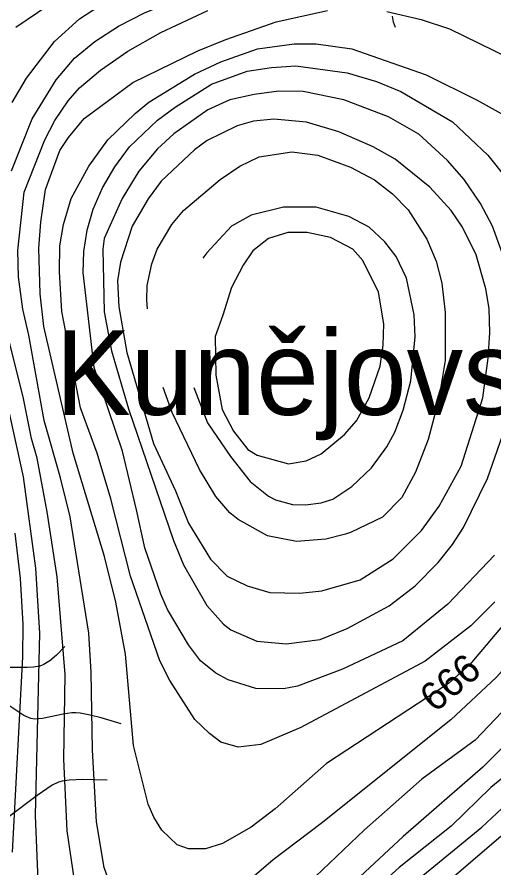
# Model space of a CAD drawing. Extents: x -709584 to -702006, y -1161789 to -1157496.
# Drawn here: x -708051.5 to -707881.9, y -1160948.3 to -1160645.8 of the extents above; entities that cross this region are included whole.
import ezdxf

# ---------------------------------------------------------------- set-up
doc = ezdxf.new("R2010")
doc.units = 0
for name, color, linetype in [('105_místní názvy', 7, 'Continuous'), ('120_vrstevnice hlavní', 7, 'Continuous'), ('121_vrstevnice hlavní_popis', 7, 'Continuous'), ('122_vrstevnice základní', 7, 'Continuous'), ('411_akumulovaný odtok', 7, 'Continuous')]:
    doc.layers.add(name, color=color, linetype=linetype)

msp = doc.modelspace()

# ---------------------------------------------------------------- linework, layer by layer
at = {"layer": '120_vrstevnice hlavní'}
for points in [[(-708053.2, -1160676.16), (-708048.14, -1160667.48), (-708038.16, -1160654.46), (-708029.33, -1160646.36), (-708017.76, -1160638.84)], [(-707776.28, -1160640.65), (-707770.99, -1160650.68), (-707762.42, -1160676.36), (-707760.58, -1160686.28), (-707759.14, -1160704.8), (-707759.43, -1160718.68), (-707762.75, -1160741.83), (-707765.07, -1160751.08), (-707770.71, -1160764.97), (-707775.48, -1160774.23), (-707785.46, -1160788.4), (-707818.01, -1160828.47), (-707848.09, -1160870.7), (-707860.1, -1160885.75), (-707868.49, -1160895.15), (-707885.85, -1160912.36), (-707914.2, -1160937.1), (-707934.59, -1160956.04)], [(-707881.8, -1160837), (-707898.29, -1160854.5), (-707914.34, -1160867.52), (-707935.77, -1160877.55), (-707951.81, -1160883.58), (-707956.72, -1160884.59), (-707966.56, -1160884.45), (-707976.39, -1160881.41), (-707980.88, -1160878.95), (-707986.23, -1160874.61), (-707990.57, -1160868.97), (-707997.95, -1160856.39), (-708000.41, -1160850.89), (-708006.05, -1160834.4), (-708009.08, -1160820.95), (-708014, -1160800.12), (-708024.13, -1160770.32), (-708028.03, -1160736.62), (-708027.74, -1160729.1), (-708026.59, -1160721.58), (-708024.42, -1160714.05), (-708021.09, -1160706.53), (-708016.75, -1160699.01), (-708011.54, -1160691.92), (-708001.56, -1160682.38), (-707995.34, -1160677.75), (-707982.33, -1160669.65), (-707969.74, -1160665.02), (-707961.06, -1160663.72), (-707952.38, -1160663.14), (-707934.16, -1160665.6)], [(-707934.16, -1160665.6), (-707923.74, -1160668.64), (-707915, -1160672.28), (-707896.7, -1160682.96), (-707884.11, -1160694.82), (-707877.6, -1160703.06)], [(-707971.14, -1160734), (-707975.28, -1160741.91), (-707978.29, -1160751.69), (-707981.07, -1160759.36), (-707980.88, -1160773.07), (-707978.56, -1160785.22), (-707974.51, -1160793.03), (-707969.45, -1160799.54), (-707966.12, -1160801.56), (-707954.99, -1160804.6), (-707948.68, -1160803.5), (-707943.42, -1160800.99), (-707935.03, -1160794.19), (-707930.83, -1160789.27), (-707926.35, -1160781.17), (-707922.44, -1160769.89), (-707921.29, -1160762.37), (-707921.14, -1160754.84), (-707923.02, -1160743.56), (-707928.52, -1160732.28), (-707932.13, -1160728.23), (-707940.09, -1160724.18), (-707948.33, -1160722.3), (-707955.28, -1160722.3), (-707962.08, -1160724.5), (-707967.63, -1160728.91), (-707971.14, -1160734)], [(-708043.94, -1160952.72), (-708044.96, -1160929.57), (-708043.37, -1160864.77), (-708044.81, -1160841.63), (-708049.15, -1160809.23), (-708059.42, -1160763.38)]]:
    msp.add_lwpolyline(points, dxfattribs=at)
at = {"layer": '122_vrstevnice základní'}
for points in [[(-708053.49, -1160700.46), (-708046.11, -1160681.94), (-708037.58, -1160668.06), (-708031.07, -1160660.39), (-708023.84, -1160654.46), (-708015.45, -1160648.97), (-708005.9, -1160644.19), (-707952.67, -1160622.93), (-707940.38, -1160617), (-707932.71, -1160614.54), (-707924.9, -1160612.95), (-707909.28, -1160611.65), (-707899.44, -1160611.65), (-707876.01, -1160613.82), (-707847.66, -1160618.16)], [(-707803.69, -1160636.24), (-707792.98, -1160647.37), (-707786.77, -1160656.2), (-707784.02, -1160661.4), (-707779.68, -1160671.82), (-707775.05, -1160690.04), (-707773.6, -1160700.46), (-707773.02, -1160713.48), (-707773.31, -1160721.29), (-707775.05, -1160736.91), (-707777.8, -1160747.32), (-707783.58, -1160760.34), (-707790.96, -1160773.36), (-707797.61, -1160783.77), (-707830.16, -1160830.06), (-707869.79, -1160883), (-707888.59, -1160902.81), (-707907.54, -1160916.7), (-707927.94, -1160934.64), (-707950.36, -1160956.04)], [(-707676.33, -1160635.6), (-707683.63, -1160667.48), (-707688.19, -1160680.65), (-707698.39, -1160710.87), (-707707.5, -1160733.44), (-707712.71, -1160743.85), (-707723.41, -1160759.91), (-707730.93, -1160768.88), (-707736.43, -1160774.52), (-707770.28, -1160805.61), (-707804.56, -1160843.51), (-707826.4, -1160870.13), (-707849.46, -1160902.98), (-707861.06, -1160918.39), (-707861.98, -1160919.3), (-707879.48, -1160937.1), (-707910.87, -1160964)], [(-708051.9, -1160649.4), (-708036.57, -1160638.84)], [(-707907.25, -1160950.98), (-707886.28, -1160933.77), (-707872.05, -1160920.44), (-707855.67, -1160901.6), (-707841.3, -1160881.78), (-707815.69, -1160848.14), (-707795.73, -1160824.71), (-707781.7, -1160806.77), (-707762.9, -1160785.94), (-707740.77, -1160757.45), (-707735.71, -1160749.35), (-707729.63, -1160737.2), (-707719.94, -1160712.9), (-707714.44, -1160694.67), (-707709.81, -1160676.45), (-707709.24, -1160668.35), (-707707.65, -1160658.22), (-707706.2, -1160640)], [(-708032.66, -1160823.41), (-708035.99, -1160809.52), (-708041.84, -1160789.14), (-708047.27, -1160758.89), (-708049.44, -1160749.64), (-708051.03, -1160738.07), (-708051.18, -1160728.81), (-708049.01, -1160707.98), (-708041.63, -1160689.47), (-708038.01, -1160682.52), (-708033.38, -1160675.58), (-708029.33, -1160670.95), (-708021.81, -1160664.59), (-708012.12, -1160657.93), (-708000.41, -1160651.28), (-707983.63, -1160643.47)], [(-708020.37, -1160837.58), (-708031.5, -1160800.84), (-708041.92, -1160755.71), (-708043.22, -1160744.14), (-708043.8, -1160727.94), (-708043.08, -1160718.68), (-708041.34, -1160707.11), (-708036.28, -1160693.23), (-708033.24, -1160688.6), (-708027.6, -1160681.8), (-708010.39, -1160669.07), (-707987.24, -1160657.79), (-707977.26, -1160653.74), (-707959.33, -1160647.52), (-707941.1, -1160643.47)], [(-707845.93, -1160641.73), (-707835.8, -1160646.22), (-707823.65, -1160653.16), (-707814.68, -1160659.96), (-707806.15, -1160670.08), (-707798.77, -1160681.65), (-707793.42, -1160693.23), (-707789.66, -1160707.11), (-707788.21, -1160716.37), (-707787.63, -1160725.63), (-707789.08, -1160739.51), (-707792.84, -1160753.4), (-707796.89, -1160762.66), (-707806.58, -1160779.29), (-707817.58, -1160795.49), (-707841.44, -1160827.89), (-707860.39, -1160855.23), (-707871.67, -1160869.84), (-707881.07, -1160880.4), (-707897.27, -1160895.58), (-707943.42, -1160932.47), (-707960.48, -1160945.34), (-707981.31, -1160963.28)], [(-707919.98, -1160643.76), (-707907.83, -1160646.65), (-707897.71, -1160649.98), (-707860.68, -1160668.06)], [(-708022.97, -1160800.84), (-708028.9, -1160784.64), (-708035.54, -1160750.49), (-708036.42, -1160736.33), (-708036.28, -1160727.07), (-708034.98, -1160719.55), (-708032.23, -1160710.29), (-708026.01, -1160698.72), (-708019.21, -1160689.47), (-708009.52, -1160680.06), (-708004.6, -1160676.01), (-707988.4, -1160666.03), (-707979, -1160661.69), (-707965.98, -1160657.06), (-707952.96, -1160655.33), (-707945.15, -1160655.33), (-707932.42, -1160657.06), (-707906.1, -1160666.32), (-707887.87, -1160675.29), (-707875.14, -1160682.38)], [(-707877.02, -1160735.17), (-707882.52, -1160720.13), (-707886.71, -1160712.03), (-707892.5, -1160703.5), (-707898.43, -1160696.7), (-707908.7, -1160687.44), (-707919.4, -1160681.22), (-707935.32, -1160675.15), (-707949.78, -1160672.25), (-707958.46, -1160672.11), (-707967.14, -1160673.27), (-707975.82, -1160675.15), (-707983.63, -1160678.76), (-707995.78, -1160687.29), (-708001.56, -1160692.65), (-708008.22, -1160700.6), (-708014.15, -1160710.29), (-708020.51, -1160724.47), (-708020.94, -1160728.23), (-708020.51, -1160750.51)], [(-708000.26, -1160704.07), (-708004.89, -1160710.44), (-708010.61, -1160720.16), (-708014.73, -1160732.86), (-708015.74, -1160739.51), (-708015.3, -1160748.77), (-708012.41, -1160764.97), (-708003.01, -1160797.37), (-707995.2, -1160814.15), (-707990.57, -1160825.72), (-707982.76, -1160838.45), (-707976.83, -1160844.52), (-707969.74, -1160848), (-707961.64, -1160850.31), (-707950.94, -1160850.6), (-707943.13, -1160849.73), (-707929.53, -1160845.82), (-707917.81, -1160838.3), (-707907.69, -1160828.32), (-707901.47, -1160819.65), (-707893.66, -1160805.47), (-707885.85, -1160781.17), (-707883.97, -1160766.99), (-707883.39, -1160758.03), (-707883.68, -1160749.35), (-707884.83, -1160742.41), (-707888.31, -1160730.26), (-707893.08, -1160720.42), (-707897.13, -1160714.49), (-707904.8, -1160706.24), (-707917.09, -1160696.26), (-707924.9, -1160691.92), (-707937.05, -1160686.57), (-707948.62, -1160683.1), (-707960.19, -1160682.09), (-707967.43, -1160682.81), (-707973.21, -1160684.4), (-707983.92, -1160689.61), (-707988.4, -1160692.94), (-708000.26, -1160704.07)], [(-708005.14, -1160749.47), (-708005.32, -1160746.46), (-708005.18, -1160741.25), (-708003.59, -1160733.44), (-708001.71, -1160728.23), (-707996.5, -1160719.55), (-707992.31, -1160714.49), (-707979.29, -1160703.5), (-707972.34, -1160698.72), (-707965.4, -1160695.4), (-707953.83, -1160693.66), (-707944.57, -1160694.82), (-707933, -1160699.16), (-707924.47, -1160703.64), (-707917.96, -1160708.56), (-707912.46, -1160714.34), (-707905.81, -1160724.76), (-707902.48, -1160732.57), (-707900.46, -1160740.38), (-707899.3, -1160750.79), (-707899.34, -1160767.85), (-707901.61, -1160782.04), (-707905.37, -1160795.92), (-707909.86, -1160807.5), (-707914.75, -1160816.51), (-707921.56, -1160823.6), (-707932.9, -1160828.99), (-707934.74, -1160829.62), (-707941.68, -1160831.36), (-707952.09, -1160832.23), (-707962.51, -1160830.2), (-707972.92, -1160824.42), (-707975.82, -1160821.96), (-707980.88, -1160816.17), (-707986.66, -1160806.63), (-707996.35, -1160786.38), (-707999.6, -1160777.48)], [(-707988.63, -1160777.44), (-707983.8, -1160790.02), (-707975.67, -1160802), (-707968.58, -1160810.82), (-707962.07, -1160816.03), (-707959.62, -1160817.33), (-707953.54, -1160819.07), (-707948.91, -1160819.21), (-707943.42, -1160818.49), (-707939.22, -1160817.19), (-707932.42, -1160812.7), (-707925.48, -1160806.05), (-707919.98, -1160798.53), (-707917.23, -1160793.32), (-707914.2, -1160785.51), (-707911.45, -1160775.09), (-707910, -1160759.47), (-707910.29, -1160751.66), (-707913.04, -1160738.64), (-707916.66, -1160730.83), (-707920.71, -1160725.63), (-707926.35, -1160720.42), (-707933.58, -1160716.66), (-707945.15, -1160713.33), (-707956.72, -1160713.33), (-707968.29, -1160716.22), (-707975.24, -1160720.13), (-707983.99, -1160729.61), (-707985.44, -1160731.49)], [(-708020.51, -1160750.51), (-708017.91, -1160764.39), (-708011.84, -1160784.98), (-707995.92, -1160831.79), (-707992.31, -1160840.47), (-707984.06, -1160854.94), (-707978.13, -1160861.59), (-707975.53, -1160863.62), (-707966.27, -1160867.67), (-707955.85, -1160868.53), (-707943.71, -1160867.09), (-707934.16, -1160863.18), (-707919.26, -1160855.08), (-707910, -1160848), (-707901.76, -1160839.61), (-707896.7, -1160833.24), (-707892.79, -1160827.17), (-707884.26, -1160809.81), (-707875.38, -1160784.29)], [(-708030.64, -1160955.9), (-708033.67, -1160935.07), (-708034.83, -1160909.61), (-708034.4, -1160879.53), (-708037.29, -1160844.81), (-708040.76, -1160821.67), (-708044.38, -1160802.58), (-708046.4, -1160795.63), (-708049.15, -1160781.31), (-708055.2, -1160757.09)], [(-707881.65, -1160853.64), (-707890.19, -1160862.17), (-707906.39, -1160874.75), (-707950.65, -1160898.33), (-707964.82, -1160904.41), (-707972.92, -1160905.27), (-707979, -1160903.54), (-707983.05, -1160900.5), (-707988.26, -1160895.44), (-707997.22, -1160881.55), (-708000.69, -1160874.61), (-708011.11, -1160844.52), (-708018.2, -1160817.04), (-708022.97, -1160800.84)], [(-708018.05, -1160955.03), (-708020.51, -1160948.09), (-708023.26, -1160931.89), (-708024.71, -1160906.43), (-708025.14, -1160878.66), (-708026.01, -1160864.77), (-708032.66, -1160823.41)], [(-708053.06, -1160942.59), (-708049.44, -1160873.16), (-708049.3, -1160861.59), (-708050.31, -1160845.39), (-708052.19, -1160829.19)], [(-707866.75, -1160847.71), (-707890.48, -1160875.91), (-707898.14, -1160882.71), (-707941.54, -1160911.06), (-707959.76, -1160927.26), (-707968.29, -1160933.77), (-707978.42, -1160939.55), (-707984.49, -1160941.44), (-707990.57, -1160941.44), (-707994.62, -1160939.99), (-707999.97, -1160934.78), (-708002.86, -1160930.15), (-708004.89, -1160925.53), (-708010.1, -1160904.7), (-708012.99, -1160872.3), (-708016.32, -1160853.78), (-708020.37, -1160837.58)], [(-707869.79, -1160906.87), (-707878.61, -1160915.98), (-707883.09, -1160919.64), (-707897.21, -1160933.34), (-707915.64, -1160948.09), (-707924.32, -1160955.9)]]:
    msp.add_lwpolyline(points, dxfattribs=at)
at = {"layer": '411_akumulovaný odtok'}
for points in [[(-707916.99, -1160649.5), (-707917.62, -1160647.59), (-707918.04, -1160645.48)], [(-708034.49, -1160869.5), (-708037.52, -1160872.64), (-708039.79, -1160874.59), (-708042.2, -1160876.09), (-708043.37, -1160876.5), (-708045.62, -1160876.85), (-708047.95, -1160876.98), (-708062.22, -1160877), (-708065.66, -1160877.41), (-708067.81, -1160878.11), (-708069.83, -1160879.18), (-708072.75, -1160881.15), (-708086.99, -1160892)], [(-708014.49, -1160897), (-708021.62, -1160894.89), (-708025.5, -1160893.9), (-708029.08, -1160893.24), (-708030.58, -1160893.12), (-708032.04, -1160893.12), (-708035.05, -1160893.52), (-708042.45, -1160895.13), (-708045.25, -1160895.3), (-708046.58, -1160895.1), (-708049.06, -1160894.04), (-708054.77, -1160890.21), (-708055.89, -1160889.7), (-708057.03, -1160889.44), (-708059.11, -1160889.7), (-708063.82, -1160891.14), (-708068.2, -1160891.73), (-708075, -1160891.99), (-708086.99, -1160892)], [(-708019.49, -1160917), (-708028.11, -1160916.83), (-708032.95, -1160916.99), (-708035.51, -1160917.39), (-708036.74, -1160917.75), (-708039.02, -1160918.81), (-708044.39, -1160922.44), (-708076.99, -1160947)]]:
    msp.add_lwpolyline(points, dxfattribs=at)

# ---------------------------------------------------------------- texts
at = {"layer": '105_místní názvy'}
msp.add_text('Kunějovský Kopec', height=30, dxfattribs=at).set_placement((-708037.89, -1160787.18))
at = {"layer": '121_vrstevnice hlavní_popis'}
msp.add_text('666', height=10, rotation=39.7672, dxfattribs=at).set_placement((-707902.97, -1160893.29))

doc.saveas('drawing.dxf')
